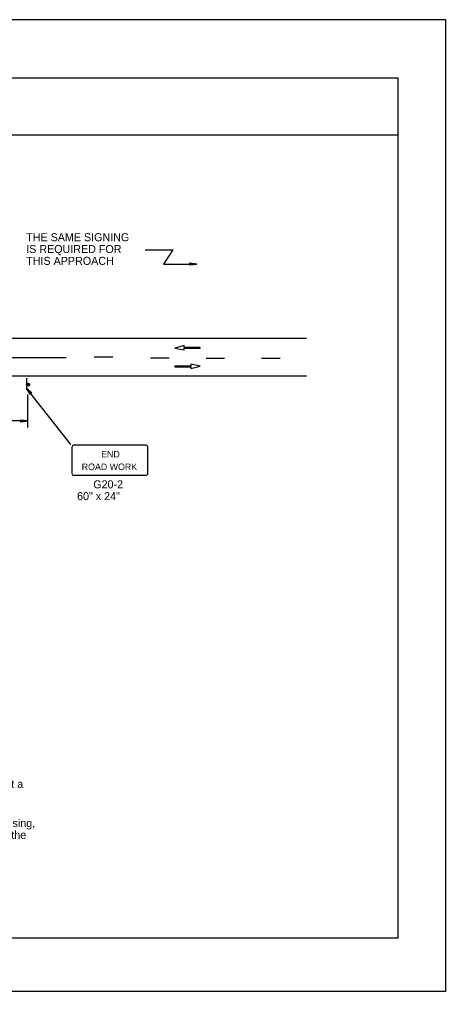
# Model space of a CAD drawing. Extents: x -14145 to -13662, y 30244 to 30661.
# Drawn here: x -13836.34 to -13825.17, y 30343.81 to 30369.31 of the extents above; entities that cross this region are included whole.
import ezdxf

# ---------------------------------------------------------------- set-up
doc = ezdxf.new("R2010")
doc.units = 0
for name, color, linetype in [('1', 7, 'Continuous'), ('10', 7, 'Continuous'), ('2', 7, 'Continuous'), ('61', 7, 'Continuous')]:
    doc.layers.add(name, color=color, linetype=linetype)

msp = doc.modelspace()

# ---------------------------------------------------------------- linework, layer by layer
at = {"layer": '1'}
for p, q in [((-13833.039, 30363.263), (-13832.313, 30363.263)), ((-13832.314, 30363.263), (-13832.565, 30362.891)), ((-13832.565, 30362.891), (-13831.694, 30362.891)), ((-13855.097, 30360.943), (-13828.817, 30360.943)), ((-13832.022, 30360.75), (-13832.264, 30360.684)), ((-13832.264, 30360.684), (-13832.02, 30360.638)), ((-13832.022, 30360.705), (-13832.022, 30360.75)), ((-13831.606, 30360.705), (-13832.022, 30360.705)), ((-13832.02, 30360.638), (-13832.02, 30360.683)), ((-13832.02, 30360.683), (-13831.606, 30360.683)), ((-13831.606, 30360.683), (-13831.606, 30360.705)), ((-13839.315, 30360.435), (-13835.115, 30360.435)), ((-13833.889, 30360.445), (-13834.375, 30360.445)), ((-13832.413, 30360.421), (-13832.899, 30360.421)), ((-13830.961, 30360.415), (-13831.447, 30360.415)), ((-13829.509, 30360.409), (-13829.995, 30360.409)), ((-13831.85, 30360.215), (-13832.264, 30360.215)), ((-13832.264, 30360.215), (-13832.264, 30360.193)), ((-13832.264, 30360.193), (-13831.847, 30360.193)), ((-13831.606, 30360.214), (-13831.85, 30360.26)), ((-13831.85, 30360.26), (-13831.85, 30360.215)), ((-13831.847, 30360.148), (-13831.606, 30360.214)), ((-13831.847, 30360.193), (-13831.847, 30360.148)), ((-13855.097, 30359.959), (-13828.817, 30359.959)), ((-13836.151, 30359.901), (-13836.151, 30359.589)), ((-13834.99, 30358.157), (-13836.151, 30359.639)), ((-13836.121, 30358.605), (-13836.121, 30359.469)), ((-13836.121, 30358.775), (-13838.581, 30358.775)), ((-13834.965, 30358.089), (-13834.965, 30357.401)), ((-13833.031, 30358.141), (-13834.904, 30358.141)), ((-13833.031, 30358.141), (-13834.904, 30358.141)), ((-13832.97, 30357.401), (-13832.97, 30358.089)), ((-13834.904, 30357.349), (-13833.031, 30357.349))]:
    msp.add_line(p, q, dxfattribs=at)
for points in [[(-13831.873, 30362.913), (-13831.865, 30362.899), (-13831.693, 30362.891), (-13831.873, 30362.913), (-13831.878, 30362.919), (-13831.693, 30362.891), (-13831.864, 30362.879), (-13831.872, 30362.869), (-13831.693, 30362.891), (-13831.881, 30362.859), (-13831.872, 30362.869)], [(-13836.057, 30359.483), (-13836.051, 30359.499), (-13836.151, 30359.639), (-13836.057, 30359.483), (-13836.06, 30359.475), (-13836.151, 30359.639), (-13836.036, 30359.511), (-13836.023, 30359.511), (-13836.151, 30359.639), (-13836.01, 30359.511), (-13836.023, 30359.511)], [(-13836.301, 30358.799), (-13836.295, 30358.781), (-13836.121, 30358.775), (-13836.301, 30358.799), (-13836.307, 30358.805), (-13836.121, 30358.775), (-13836.295, 30358.769), (-13836.301, 30358.751), (-13836.121, 30358.775), (-13836.307, 30358.745), (-13836.301, 30358.751)]]:
    msp.add_lwpolyline(points, dxfattribs=at)
msp.add_circle((-13836.112, 30359.728), 0.0408, dxfattribs=at)
msp.add_arc((-13836.117, 30359.736), 0.0214, 189.521, 184.2501, dxfattribs=at)
for centre, major_axis, start_param, end_param in [((-13834.903, 30358.088), (0.0609, 0), 1.570796, 3.141593), ((-13833.03, 30358.088), (-0.0609, 0), 3.141593, 4.712389), ((-13834.903, 30357.4), (0.0609, 0), 3.141593, 4.712389), ((-13833.03, 30357.4), (-0.0609, 0), 1.570796, 3.141593)]:
    msp.add_ellipse(centre, major_axis=major_axis, ratio=0.839899, start_param=start_param, end_param=end_param, dxfattribs=at)
at = {"layer": '10'}
for p, q in [((-13857.874, 30367.777), (-13826.422, 30367.777)), ((-13826.422, 30367.777), (-13826.422, 30345.207)), ((-13857.874, 30366.277), (-13826.422, 30366.277)), ((-13826.422, 30345.207), (-13857.874, 30345.207))]:
    msp.add_line(p, q, dxfattribs=at)
at = {"layer": '61'}
msp.add_lwpolyline([(-13858.174, 30369.307), (-13825.174, 30369.307), (-13825.174, 30343.807), (-13858.174, 30343.807)], close=True, dxfattribs=at)

# ---------------------------------------------------------------- texts
at = {"layer": '1'}
for s, p in [('END', (-13834.196, 30357.816)), ('ROAD WORK', (-13834.705, 30357.485))]:
    msp.add_text(s, height=0.173, dxfattribs=at).set_placement(p)
at = {"layer": '2'}
for s, p in [('THE SAME SIGNING', (-13836.159, 30363.489)), ('IS REQUIRED FOR', (-13836.159, 30363.179)), ('THIS APPROACH', (-13836.159, 30362.869)), ('G20-2', (-13834.402, 30357.007)), ('60" x 24"', (-13834.826, 30356.697)), ('2.  The length of the one-lane section and ADT may be increased if a study indicates that a', (-13847.523, 30349.147)), ('    queues resulting from the lane closure might extend through a highway-rail grade crossing,', (-13847.523, 30348.121)), ('    provisions shall be made to eliminate conflicts, which may require placing a flagger at the', (-13847.523, 30347.811))]:
    msp.add_text(s, height=0.21, dxfattribs=at).set_placement(p)

doc.saveas('drawing.dxf')
